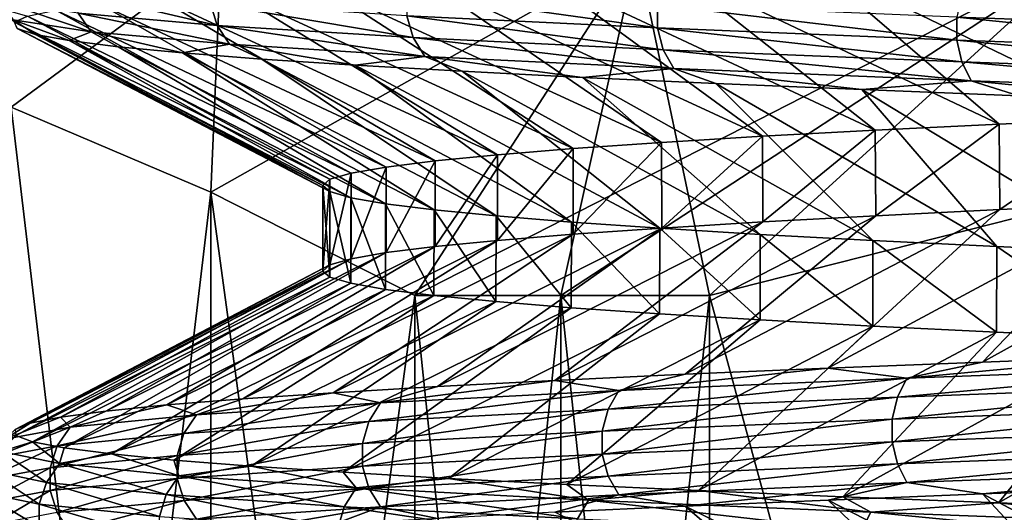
# Model space of a CAD drawing. Header units: metres. Extents: x -206 to 75, y -104 to 104.
# Tile 467 of 656: x -10.32 to -7.01, y -98.88 to -97.23. Entities that reach past the tile are written whole.
import ezdxf

# ---------------------------------------------------------------- set-up
doc = ezdxf.new("R2010")
doc.units = ezdxf.units.M
doc.layers.add('solid_01_1-CONSUMER_THERM_B_125288', color=7, linetype='CONTINUOUS')

msp = doc.modelspace()

# ---------------------------------------------------------------- linework, layer by layer
at = {"layer": 'solid_01_1-CONSUMER_THERM_B_125288'}
for points in [[(-7.147537, -97.009781, 31.972067), (-6.59576, -96.989166, 32.46344), (-6.086138, -97.536942, 31.531992)], [(-11.010784, -97.296593, 13.571237), (-10.910565, -97, 14.206334), (-9.641933, -97, 13.009434)], [(-10.348054, -97.521751, 12.423354), (-11.010784, -97.296593, 13.571237), (-9.641933, -97, 13.009434)], [(-9.641933, -97, 35.990566), (-10.910565, -97, 34.793667), (-10.348061, -97.521751, 36.576633)], [(-9.641933, -97, 35.990566), (-10.348061, -97.521751, 36.576633), (-9.67679, -97.807571, 37.739307)], [(-9.676785, -97.807571, 11.260685), (-10.348054, -97.521751, 12.423354), (-9.641933, -97, 13.009434)], [(-8.242769, -97, 37.03223), (-9.67679, -97.807571, 37.739307), (-8.990381, -98.154701, 38.928204)], [(-8.242769, -97, 37.03223), (-9.641933, -97, 35.990566), (-9.67679, -97.807571, 37.739307)], [(-9.676785, -97.807571, 11.260685), (-9.641933, -97, 13.009434), (-8.242769, -97, 11.967772)], [(-8.990381, -98.154701, 10.071796), (-9.676785, -97.807571, 11.260685), (-8.242769, -97, 11.967772)], [(-8.990381, -98.154701, 10.071796), (-8.242769, -97, 11.967772), (-6.731843, -97, 11.095438)], [(-8.5, -98.154701, 9.777568), (-8.990381, -98.154701, 10.071796), (-6.731843, -97, 11.095438)], [(-8.5, -98.154701, 39.222431), (-8.242769, -97, 37.03223), (-8.990381, -98.154701, 38.928204)], [(-8.5, -98.154701, 9.777568), (-6.731843, -97, 11.095438), (-8, -98.154701, 9.5)], [(-8.5, -98.154701, 39.222431), (-8, -98.154701, 39.5), (-8.242769, -97, 37.03223)], [(-8, -98.154701, 39.5), (-6.731843, -97, 37.90456), (-8.242769, -97, 37.03223)], [(-6.731843, -97, 11.095438), (-6.627181, -97.807571, 9.5), (-8, -98.154701, 9.5)], [(-8, -98.154701, 39.5), (-6.627191, -97.807571, 39.5), (-6.731843, -97, 37.90456)], [(-7.662972, -97.030464, 31.442669), (-7.147537, -97.009781, 31.972067), (-6.572503, -97.557564, 31.079681)], [(-7.147537, -97.009781, 31.972067), (-6.086138, -97.536942, 31.531992), (-6.572503, -97.557564, 31.079681)], [(-8.570012, -97.071617, 30.286335), (-8.137942, -97.051109, 30.879669), (-7.442217, -97.599083, 30.077042)], [(-8.137942, -97.051109, 30.879669), (-7.662972, -97.030464, 31.442669), (-7.02519, -97.578316, 30.593988)], [(-8.137942, -97.051109, 30.879669), (-7.02519, -97.578316, 30.593988), (-7.442217, -97.599083, 30.077042)], [(-7.662972, -97.030464, 31.442669), (-6.572503, -97.557564, 31.079681), (-7.02519, -97.578316, 30.593988)], [(-9.305323, -97.112686, 29.008905), (-8.959714, -97.092102, 29.661982), (-8.160776, -97.640144, 28.960014)], [(-8.959714, -97.092102, 29.661982), (-8.570012, -97.071617, 30.286335), (-7.821583, -97.619675, 29.531187)], [(-8.959714, -97.092102, 29.661982), (-7.821583, -97.619675, 29.531187), (-8.160776, -97.640144, 28.960014)], [(-8.570012, -97.071617, 30.286335), (-7.442217, -97.599083, 30.077042), (-7.821583, -97.619675, 29.531187)], [(-9.603595, -97.133339, 28.332874), (-9.305323, -97.112686, 29.008905), (-8.458493, -97.660706, 28.365734)], [(-9.305323, -97.112686, 29.008905), (-8.160776, -97.640144, 28.960014), (-8.458493, -97.660706, 28.365734)], [(-10.146352, -97.132225, 21.911163), (-10.122596, -97.20578, 21.917223), (-9.655764, -97.246719, 20.512901)], [(-9.678425, -97.173164, 20.503546), (-10.146352, -97.132225, 21.911163), (-9.655764, -97.246719, 20.512901)], [(-10.050982, -97.174606, 26.930094), (-9.852695, -97.154015, 27.638226), (-8.922862, -97.702209, 27.121553)], [(-9.852695, -97.154015, 27.638226), (-9.603595, -97.133339, 28.332874), (-8.712893, -97.681412, 27.751999)], [(-9.852695, -97.154015, 27.638226), (-8.712893, -97.681412, 27.751999), (-8.922862, -97.702209, 27.121553)], [(-9.603595, -97.133339, 28.332874), (-8.458493, -97.660706, 28.365734), (-8.712893, -97.681412, 27.751999)], [(-9.017247, -97.137177, 19.175806), (-9.017188, -97.214104, 19.175838), (-8.174187, -97.255035, 17.955549)], [(-8.174241, -97.178116, 17.955509), (-9.017247, -97.137177, 19.175806), (-8.174187, -97.255035, 17.955549)], [(-7.150691, -97.145462, 16.883945), (-7.167388, -97.219048, 16.866159), (-6.017256, -97.259987, 15.929637)], [(-6.003238, -97.186394, 15.949605), (-7.150691, -97.145462, 16.883945), (-6.017256, -97.259987, 15.929637)], [(-10.395589, -97.187065, 24.850538), (-10.293824, -97.21563, 25.478632), (-10.337355, -97.236244, 24.741055)], [(-10.386112, -97.164848, 23.373219), (-10.341335, -97.227997, 23.378078), (-10.078957, -97.268936, 21.928358)], [(-10.122596, -97.20578, 21.917223), (-10.386112, -97.164848, 23.373219), (-10.078957, -97.268936, 21.928358)], [(-10.198099, -97.195107, 26.209883), (-10.050982, -97.174606, 26.930094), (-9.08734, -97.722916, 26.477432)], [(-10.050982, -97.174606, 26.930094), (-8.922862, -97.702209, 27.121553), (-9.08734, -97.722916, 26.477432)], [(-9.678425, -97.173164, 20.503546), (-9.655764, -97.246719, 20.512901), (-8.996074, -97.287659, 19.188303)], [(-9.017188, -97.214104, 19.175838), (-9.678425, -97.173164, 20.503546), (-8.996074, -97.287659, 19.188303)], [(-8.174241, -97.178116, 17.955509), (-8.174187, -97.255035, 17.955549), (-7.16734, -97.295975, 16.866207)], [(-7.167388, -97.219048, 16.866159), (-8.174241, -97.178116, 17.955509), (-7.16734, -97.295975, 16.866207)], [(-10.337355, -97.236244, 24.741055), (-10.293824, -97.21563, 25.478632), (-9.276294, -97.763878, 25.163601)], [(-10.293824, -97.21563, 25.478632), (-10.198099, -97.195107, 26.209883), (-9.205266, -97.743401, 25.824039)], [(-10.293824, -97.21563, 25.478632), (-9.205266, -97.743401, 25.824039), (-9.276294, -97.763878, 25.163601)], [(-10.198099, -97.195107, 26.209883), (-9.08734, -97.722916, 26.477432), (-9.205266, -97.743401, 25.824039)], [(-10.122596, -97.20578, 21.917223), (-10.078957, -97.268936, 21.928358), (-9.614138, -97.309868, 20.53009)], [(-9.655764, -97.246719, 20.512901), (-10.122596, -97.20578, 21.917223), (-9.614138, -97.309868, 20.53009)], [(-9.017188, -97.214104, 19.175838), (-8.996074, -97.287659, 19.188303), (-8.155046, -97.328598, 17.970873)], [(-8.174187, -97.255035, 17.955549), (-9.017188, -97.214104, 19.175838), (-8.155046, -97.328598, 17.970873)], [(-7.167388, -97.219048, 16.866159), (-7.16734, -97.295975, 16.866207), (-6.017215, -97.336906, 15.929691)], [(-6.017256, -97.259987, 15.929637), (-7.167388, -97.219048, 16.866159), (-6.017215, -97.336906, 15.929691)], [(-10.341335, -97.227997, 23.378078), (-10.328301, -97.25692, 24.002234), (-10.266855, -97.277573, 23.268003)], [(-10.341335, -97.227997, 23.378078), (-10.266855, -97.277573, 23.268003), (-10.153591, -97.298088, 22.54254)], [(-10.078957, -97.268936, 21.928358), (-10.341335, -97.227997, 23.378078), (-10.153591, -97.298088, 22.54254)], [(-10.337355, -97.236244, 24.741055), (-9.276294, -97.763878, 25.163601), (-9.3, -97.784798, 24.5)], [(-10.328301, -97.25692, 24.002234), (-10.337355, -97.236244, 24.741055), (-9.3, -97.784798, 24.5)], [(-10.328301, -97.25692, 24.002234), (-9.3, -97.784798, 24.5), (-9.276416, -97.805191, 23.838104)], [(-10.266855, -97.277573, 23.268003), (-10.328301, -97.25692, 24.002234), (-9.276416, -97.805191, 23.838104)], [(-9.655764, -97.246719, 20.512901), (-9.614138, -97.309868, 20.53009), (-8.957294, -97.350807, 19.211201)], [(-8.996074, -97.287659, 19.188303), (-9.655764, -97.246719, 20.512901), (-8.957294, -97.350807, 19.211201)], [(-8.174187, -97.255035, 17.955549), (-8.155046, -97.328598, 17.970873), (-7.150556, -97.369537, 16.884081)], [(-7.16734, -97.295975, 16.866207), (-8.174187, -97.255035, 17.955549), (-7.150556, -97.369537, 16.884081)], [(-10.266855, -97.277573, 23.268003), (-9.276416, -97.805191, 23.838104), (-9.205957, -97.825882, 23.180777)], [(-10.153591, -97.298088, 22.54254), (-10.266855, -97.277573, 23.268003), (-9.205957, -97.825882, 23.180777)], [(-10.078957, -97.268936, 21.928358), (-10.153591, -97.298088, 22.54254), (-9.988449, -97.318581, 21.825365)], [(-10.078957, -97.268936, 21.928358), (-9.988449, -97.318581, 21.825365), (-9.771877, -97.339157, 21.119211)], [(-9.614138, -97.309868, 20.53009), (-10.078957, -97.268936, 21.928358), (-9.771877, -97.339157, 21.119211)], [(-8.996074, -97.287659, 19.188303), (-8.957294, -97.350807, 19.211201), (-8.119891, -97.391739, 17.999018)], [(-8.155046, -97.328598, 17.970873), (-8.996074, -97.287659, 19.188303), (-8.119891, -97.391739, 17.999018)], [(-10.153591, -97.298088, 22.54254), (-9.205957, -97.825882, 23.180777), (-9.08906, -97.846359, 22.530483)], [(-9.988449, -97.318581, 21.825365), (-10.153591, -97.298088, 22.54254), (-9.08906, -97.846359, 22.530483)], [(-9.988449, -97.318581, 21.825365), (-9.08906, -97.846359, 22.530483), (-8.926149, -97.86673, 21.889664)], [(-9.771877, -97.339157, 21.119211), (-9.988449, -97.318581, 21.825365), (-8.926149, -97.86673, 21.889664)], [(-9.614138, -97.309868, 20.53009), (-9.771877, -97.339157, 21.119211), (-9.505455, -97.359802, 20.42985)], [(-9.614138, -97.309868, 20.53009), (-9.505455, -97.359802, 20.42985), (-9.191075, -97.380486, 19.762085)], [(-8.957294, -97.350807, 19.211201), (-9.614138, -97.309868, 20.53009), (-9.191075, -97.380486, 19.762085)], [(-7.16734, -97.295975, 16.866207), (-7.150556, -97.369537, 16.884081), (-6.003123, -97.410469, 15.949759)], [(-6.017215, -97.336906, 15.929691), (-7.16734, -97.295975, 16.866207), (-6.003123, -97.410469, 15.949759)], [(-9.771877, -97.339157, 21.119211), (-8.926149, -97.86673, 21.889664), (-8.71766, -97.887215, 21.260803)], [(-9.505455, -97.359802, 20.42985), (-9.771877, -97.339157, 21.119211), (-8.71766, -97.887215, 21.260803)], [(-8.957294, -97.350807, 19.211201), (-9.191075, -97.380486, 19.762085), (-8.831223, -97.401085, 19.120693)], [(-8.957294, -97.350807, 19.211201), (-8.831223, -97.401085, 19.120693), (-8.426749, -97.421577, 18.507082)], [(-8.119891, -97.391739, 17.999018), (-8.957294, -97.350807, 19.211201), (-8.426749, -97.421577, 18.507082)], [(-8.155046, -97.328598, 17.970873), (-8.119891, -97.391739, 17.999018), (-7.119733, -97.432678, 16.916912)], [(-7.150556, -97.369537, 16.884081), (-8.155046, -97.328598, 17.970873), (-7.119733, -97.432678, 16.916912)], [(-9.505455, -97.359802, 20.42985), (-8.71766, -97.887215, 21.260803), (-8.46419, -97.907906, 20.646757)], [(-9.191075, -97.380486, 19.762085), (-9.505455, -97.359802, 20.42985), (-8.46419, -97.907906, 20.646757)], [(-9.191075, -97.380486, 19.762085), (-8.46419, -97.907906, 20.646757), (-8.167253, -97.928719, 20.051857)], [(-8.831223, -97.401085, 19.120693), (-9.191075, -97.380486, 19.762085), (-8.167253, -97.928719, 20.051857)], [(-7.150556, -97.369537, 16.884081), (-7.119733, -97.432678, 16.916912), (-5.977247, -97.47361, 15.986616)], [(-6.003123, -97.410469, 15.949759), (-7.150556, -97.369537, 16.884081), (-5.977247, -97.47361, 15.986616)], [(-8.831223, -97.401085, 19.120693), (-8.167253, -97.928719, 20.051857), (-7.828816, -97.949425, 19.480076)], [(-8.426749, -97.421577, 18.507082), (-8.831223, -97.401085, 19.120693), (-7.828816, -97.949425, 19.480076)], [(-8.119891, -97.391739, 17.999018), (-8.426749, -97.421577, 18.507082), (-7.978081, -97.442101, 17.92193)], [(-8.426749, -97.421577, 18.507082), (-7.828816, -97.949425, 19.480076), (-7.450316, -97.96994, 18.933781)], [(-7.978081, -97.442101, 17.92193), (-8.426749, -97.421577, 18.507082), (-7.450316, -97.96994, 18.933781)], [(-8.119891, -97.391739, 17.999018), (-7.978081, -97.442101, 17.92193), (-7.487916, -97.462708, 17.369074)], [(-7.119733, -97.432678, 16.916912), (-8.119891, -97.391739, 17.999018), (-7.487916, -97.462708, 17.369074)], [(-7.978081, -97.442101, 17.92193), (-7.450316, -97.96994, 18.933781), (-7.033758, -97.990433, 18.415901)], [(-7.487916, -97.462708, 17.369074), (-7.978081, -97.442101, 17.92193), (-7.033758, -97.990433, 18.415901)], [(-7.119733, -97.432678, 16.916912), (-7.487916, -97.462708, 17.369074), (-6.959763, -97.483376, 16.852571)], [(-7.119733, -97.432678, 16.916912), (-6.959763, -97.483376, 16.852571), (-6.397444, -97.504036, 16.376041)], [(-5.977247, -97.47361, 15.986616), (-7.119733, -97.432678, 16.916912), (-6.397444, -97.504036, 16.376041)], [(-7.487916, -97.462708, 17.369074), (-7.033758, -97.990433, 18.415901), (-6.581246, -98.011055, 17.929064)], [(-6.959763, -97.483376, 16.852571), (-7.487916, -97.462708, 17.369074), (-6.581246, -98.011055, 17.929064)], [(-9.676785, -97.807571, 11.260685), (-10.348061, -103.478249, 12.423367), (-10.348054, -97.521751, 12.423354)], [(-10.348061, -97.521751, 36.576633), (-10.348054, -103.478249, 36.576645), (-9.676786, -103.192429, 37.739315)], [(-10.348061, -97.521751, 36.576633), (-9.676786, -103.192429, 37.739315), (-9.67679, -97.807571, 37.739307)], [(-7.440731, -97.886612, 30.079025), (-7.442217, -97.599083, 30.077042), (-7.02519, -97.578316, 30.593988)], [(-7.440731, -97.886612, 30.079025), (-7.02519, -97.578316, 30.593988), (-7.023184, -97.866127, 30.5963)], [(-7.023184, -97.866127, 30.5963), (-7.02519, -97.578316, 30.593988), (-6.572503, -97.557564, 31.079681)], [(-7.023184, -97.866127, 30.5963), (-6.572503, -97.557564, 31.079681), (-6.569957, -97.845596, 31.082224)], [(-8.159979, -97.928062, 28.961473), (-8.160776, -97.640144, 28.960014), (-7.821583, -97.619675, 29.531187)], [(-8.159979, -97.928062, 28.961473), (-7.821583, -97.619675, 29.531187), (-7.820541, -97.907265, 29.532806)], [(-7.820541, -97.907265, 29.532806), (-7.821583, -97.619675, 29.531187), (-7.442217, -97.599083, 30.077042)], [(-7.820541, -97.907265, 29.532806), (-7.442217, -97.599083, 30.077042), (-7.440731, -97.886612, 30.079025)], [(-8.457752, -97.948814, 28.367353), (-8.458493, -97.660706, 28.365734), (-8.160776, -97.640144, 28.960014)], [(-8.457752, -97.948814, 28.367353), (-8.160776, -97.640144, 28.960014), (-8.159979, -97.928062, 28.961473)], [(-8.922533, -97.989906, 27.122669), (-8.922862, -97.702209, 27.121553), (-8.712893, -97.681412, 27.751999)], [(-8.922533, -97.989906, 27.122669), (-8.712893, -97.681412, 27.751999), (-8.712382, -97.969421, 27.753368)], [(-8.712382, -97.969421, 27.753368), (-8.712893, -97.681412, 27.751999), (-8.458493, -97.660706, 28.365734)], [(-8.712382, -97.969421, 27.753368), (-8.458493, -97.660706, 28.365734), (-8.457752, -97.948814, 28.367353)], [(-9.08707, -98.010437, 26.478676), (-9.08734, -97.722916, 26.477432), (-8.922862, -97.702209, 27.121553)], [(-9.08707, -98.010437, 26.478676), (-8.922862, -97.702209, 27.121553), (-8.922533, -97.989906, 27.122669)], [(-9.276242, -98.051971, 25.164326), (-9.276294, -97.763878, 25.163601), (-9.205266, -97.743401, 25.824039)], [(-9.276242, -98.051971, 25.164326), (-9.205266, -97.743401, 25.824039), (-9.205105, -98.031166, 25.825159)], [(-9.205105, -98.031166, 25.825159), (-9.205266, -97.743401, 25.824039), (-9.08734, -97.722916, 26.477432)], [(-9.205105, -98.031166, 25.825159), (-9.08734, -97.722916, 26.477432), (-9.08707, -98.010437, 26.478676)], [(-9.3, -98.072342, 24.5), (-9.3, -97.784798, 24.5), (-9.276294, -97.763878, 25.163601)], [(-9.3, -98.072342, 24.5), (-9.276294, -97.763878, 25.163601), (-9.276242, -98.051971, 25.164326)], [(-9.276431, -98.093124, 23.838314), (-9.276416, -97.805191, 23.838104), (-9.3, -97.784798, 24.5)], [(-9.276431, -98.093124, 23.838314), (-9.3, -97.784798, 24.5), (-9.3, -98.072342, 24.5)], [(-9.676785, -97.807571, 11.260685), (-9.67679, -103.192429, 11.260693), (-10.348061, -103.478249, 12.423367)], [(-8.990381, -98.154701, 10.071796), (-9.67679, -103.192429, 11.260693), (-9.676785, -97.807571, 11.260685)], [(-9.67679, -97.807571, 37.739307), (-9.676786, -103.192429, 37.739315), (-8.990381, -102.845299, 38.928204)], [(-9.67679, -97.807571, 37.739307), (-8.990381, -102.845299, 38.928204), (-8.990381, -98.154701, 38.928204)], [(-9.206006, -98.11348, 23.181114), (-9.276416, -97.805191, 23.838104), (-9.276431, -98.093124, 23.838314)], [(-9.206006, -98.11348, 23.181114), (-9.205957, -97.825882, 23.180777), (-9.276416, -97.805191, 23.838104)], [(-6.627181, -97.807571, 9.5), (-6.62719, -103.192429, 9.5), (-8, -102.845299, 9.5)], [(-8, -98.154701, 9.5), (-6.627181, -97.807571, 9.5), (-8, -102.845299, 9.5)], [(-8, -98.154701, 39.5), (-6.627182, -103.192429, 39.5), (-6.627191, -97.807571, 39.5)], [(-9.089162, -98.133972, 22.530954), (-9.205957, -97.825882, 23.180777), (-9.206006, -98.11348, 23.181114)], [(-9.089162, -98.133972, 22.530954), (-9.08906, -97.846359, 22.530483), (-9.205957, -97.825882, 23.180777)], [(-8.92634, -98.154655, 21.890314), (-9.08906, -97.846359, 22.530483), (-9.089162, -98.133972, 22.530954)], [(-8.92634, -98.154655, 21.890314), (-8.926149, -97.86673, 21.889664), (-9.08906, -97.846359, 22.530483)], [(-6.569957, -97.845596, 31.082224), (-7.081086, -98.378418, 32.035072), (-7.601186, -98.399033, 31.510159)], [(-7.023184, -97.866127, 30.5963), (-6.569957, -97.845596, 31.082224), (-7.601186, -98.399033, 31.510159)], [(-6.083052, -97.824913, 31.534662), (-6.525167, -98.357742, 32.521484), (-7.081086, -98.378418, 32.035072)], [(-6.569957, -97.845596, 31.082224), (-6.083052, -97.824913, 31.534662), (-7.081086, -98.378418, 32.035072)], [(-8.71799, -98.175346, 21.261688), (-8.926149, -97.86673, 21.889664), (-8.92634, -98.154655, 21.890314)], [(-8.71799, -98.175346, 21.261688), (-8.71766, -97.887215, 21.260803), (-8.926149, -97.86673, 21.889664)], [(-7.440731, -97.886612, 30.079025), (-8.081683, -98.419563, 30.950663), (-8.519683, -98.440056, 30.360258)], [(-7.820541, -97.907265, 29.532806), (-7.440731, -97.886612, 30.079025), (-8.519683, -98.440056, 30.360258)], [(-7.023184, -97.866127, 30.5963), (-7.601186, -98.399033, 31.510159), (-8.081683, -98.419563, 30.950663)], [(-7.440731, -97.886612, 30.079025), (-7.023184, -97.866127, 30.5963), (-8.081683, -98.419563, 30.950663)], [(-7.820541, -97.907265, 29.532806), (-8.519683, -98.440056, 30.360258), (-8.914487, -98.46064, 29.739868)], [(-8.159979, -97.928062, 28.961473), (-7.820541, -97.907265, 29.532806), (-8.914487, -98.46064, 29.739868)], [(-8.464702, -98.195938, 20.647881), (-8.71766, -97.887215, 21.260803), (-8.71799, -98.175346, 21.261688)], [(-8.464702, -98.195938, 20.647881), (-8.46419, -97.907906, 20.646757), (-8.71766, -97.887215, 21.260803)], [(-8.167901, -98.216438, 20.053047), (-8.46419, -97.907906, 20.646757), (-8.464702, -98.195938, 20.647881)], [(-8.167901, -98.216438, 20.053047), (-8.167253, -97.928719, 20.051857), (-8.46419, -97.907906, 20.646757)], [(-8.457752, -97.948814, 28.367353), (-9.265252, -98.481316, 29.090776), (-9.569435, -98.501976, 28.417276)], [(-8.712382, -97.969421, 27.753368), (-8.457752, -97.948814, 28.367353), (-9.569435, -98.501976, 28.417276)], [(-8.159979, -97.928062, 28.961473), (-8.914487, -98.46064, 29.739868), (-9.265252, -98.481316, 29.090776)], [(-8.457752, -97.948814, 28.367353), (-8.159979, -97.928062, 28.961473), (-9.265252, -98.481316, 29.090776)], [(-7.829435, -98.236961, 19.481041), (-8.167253, -97.928719, 20.051857), (-8.167901, -98.216438, 20.053047)], [(-7.829435, -98.236961, 19.481041), (-7.828816, -97.949425, 19.480076), (-8.167253, -97.928719, 20.051857)], [(-7.450763, -98.25769, 18.93438), (-7.828816, -97.949425, 19.480076), (-7.829435, -98.236961, 19.481041)], [(-7.450763, -98.25769, 18.93438), (-7.450316, -97.96994, 18.933781), (-7.828816, -97.949425, 19.480076)], [(-8.712382, -97.969421, 27.753368), (-9.569435, -98.501976, 28.417276), (-9.824869, -98.52256, 27.723991)], [(-8.922533, -97.989906, 27.122669), (-8.712382, -97.969421, 27.753368), (-9.824869, -98.52256, 27.723991)], [(-7.034232, -98.278496, 18.416451), (-7.450316, -97.96994, 18.933781), (-7.450763, -98.25769, 18.93438)], [(-7.034232, -98.278496, 18.416451), (-7.033758, -97.990433, 18.415901), (-7.450316, -97.96994, 18.933781)], [(-9.08707, -98.010437, 26.478676), (-10.029605, -98.54306, 27.01668), (-10.182829, -98.563553, 26.299068)], [(-9.205105, -98.031166, 25.825159), (-9.08707, -98.010437, 26.478676), (-10.182829, -98.563553, 26.299068)], [(-8.922533, -97.989906, 27.122669), (-9.824869, -98.52256, 27.723991), (-10.029605, -98.54306, 27.01668)], [(-9.08707, -98.010437, 26.478676), (-8.922533, -97.989906, 27.122669), (-10.029605, -98.54306, 27.01668)], [(-6.581656, -98.299194, 17.929474), (-7.033758, -97.990433, 18.415901), (-7.034232, -98.278496, 18.416451)], [(-6.581656, -98.299194, 17.929474), (-6.581246, -98.011055, 17.929064), (-7.033758, -97.990433, 18.415901)], [(-9.276242, -98.051971, 25.164326), (-10.28484, -98.584198, 25.569693), (-10.334823, -98.604881, 24.832521)], [(-9.3, -98.072342, 24.5), (-9.276242, -98.051971, 25.164326), (-10.334823, -98.604881, 24.832521)], [(-9.205105, -98.031166, 25.825159), (-10.182829, -98.563553, 26.299068), (-10.28484, -98.584198, 25.569693)], [(-9.276242, -98.051971, 25.164326), (-9.205105, -98.031166, 25.825159), (-10.28484, -98.584198, 25.569693)], [(-9.3, -98.072342, 24.5), (-10.334823, -98.604881, 24.832521), (-10.332228, -98.625504, 24.093563)], [(-9.276431, -98.093124, 23.838314), (-9.3, -98.072342, 24.5), (-10.332228, -98.625504, 24.093563)], [(-9.276431, -98.093124, 23.838314), (-10.332228, -98.625504, 24.093563), (-10.277143, -98.646042, 23.357792)], [(-9.206006, -98.11348, 23.181114), (-9.276431, -98.093124, 23.838314), (-10.277143, -98.646042, 23.357792)], [(-9.206006, -98.11348, 23.181114), (-10.277143, -98.646042, 23.357792), (-10.170132, -98.666534, 22.630232)], [(-9.089162, -98.133972, 22.530954), (-9.206006, -98.11348, 23.181114), (-10.170132, -98.666534, 22.630232)], [(-9.089162, -98.133972, 22.530954), (-10.170132, -98.666534, 22.630232), (-10.011463, -98.687111, 21.912479)], [(-8.92634, -98.154655, 21.890314), (-9.089162, -98.133972, 22.530954), (-10.011463, -98.687111, 21.912479)], [(-8.92634, -98.154655, 21.890314), (-10.011463, -98.687111, 21.912479), (-9.801367, -98.707779, 21.205526)], [(-8.71799, -98.175346, 21.261688), (-8.92634, -98.154655, 21.890314), (-9.801367, -98.707779, 21.205526)], [(-8.71799, -98.175346, 21.261688), (-9.801367, -98.707779, 21.205526), (-9.540993, -98.728439, 20.513956)], [(-8.990381, -98.154701, 10.071796), (-8.990381, -102.845299, 10.071796), (-9.67679, -103.192429, 11.260693)], [(-8.464702, -98.195938, 20.647881), (-8.71799, -98.175346, 21.261688), (-9.540993, -98.728439, 20.513956)], [(-8.5, -98.154701, 9.777568), (-8.5, -102.845299, 9.777568), (-8.990381, -102.845299, 10.071796)], [(-8.5, -98.154701, 9.777568), (-8.990381, -102.845299, 10.071796), (-8.990381, -98.154701, 10.071796)], [(-8.990381, -98.154701, 38.928204), (-8.990381, -102.845299, 38.928204), (-8.5, -102.845299, 39.222431)], [(-8.5, -98.154701, 39.222431), (-8.990381, -98.154701, 38.928204), (-8.5, -102.845299, 39.222431)], [(-8, -98.154701, 9.5), (-8, -102.845299, 9.5), (-8.5, -102.845299, 9.777568)], [(-8.5, -98.154701, 9.777568), (-8, -98.154701, 9.5), (-8.5, -102.845299, 9.777568)], [(-8.5, -98.154701, 39.222431), (-8.5, -102.845299, 39.222431), (-8, -102.845299, 39.5)], [(-8.5, -98.154701, 39.222431), (-8, -102.845299, 39.5), (-8, -98.154701, 39.5)], [(-8, -98.154701, 39.5), (-8, -102.845299, 39.5), (-6.627182, -103.192429, 39.5)], [(-8.464702, -98.195938, 20.647881), (-9.540993, -98.728439, 20.513956), (-9.232195, -98.749023, 19.842899)], [(-8.167901, -98.216438, 20.053047), (-8.464702, -98.195938, 20.647881), (-9.232195, -98.749023, 19.842899)], [(-8.167901, -98.216438, 20.053047), (-9.232195, -98.749023, 19.842899), (-8.877507, -98.769524, 19.197517)], [(-7.829435, -98.236961, 19.481041), (-8.167901, -98.216438, 20.053047), (-8.877507, -98.769524, 19.197517)], [(-7.829435, -98.236961, 19.481041), (-8.877507, -98.769524, 19.197517), (-8.479097, -98.790016, 18.581249)], [(-7.450763, -98.25769, 18.93438), (-7.829435, -98.236961, 19.481041), (-8.479097, -98.790016, 18.581249)], [(-7.450763, -98.25769, 18.93438), (-8.479097, -98.790016, 18.581249), (-8.036577, -98.810631, 17.993404)], [(-7.034232, -98.278496, 18.416451), (-7.450763, -98.25769, 18.93438), (-8.036577, -98.810631, 17.993404)], [(-7.034232, -98.278496, 18.416451), (-8.036577, -98.810631, 17.993404), (-7.551408, -98.831322, 17.436329)], [(-6.581656, -98.299194, 17.929474), (-7.034232, -98.278496, 18.416451), (-7.551408, -98.831322, 17.436329)], [(-6.581656, -98.299194, 17.929474), (-7.551408, -98.831322, 17.436329), (-7.027661, -98.851944, 16.915016)], [(-6.095414, -98.31974, 17.476046), (-6.581656, -98.299194, 17.929474), (-7.027661, -98.851944, 16.915016)], [(-6.095414, -98.31974, 17.476046), (-7.027661, -98.851944, 16.915016), (-6.469105, -98.872482, 16.433102)], [(-7.336222, -98.433098, 31.87406), (-7.601186, -98.399033, 31.510159), (-7.081086, -98.378418, 32.035072)], [(-7.336222, -98.433098, 31.87406), (-7.081086, -98.378418, 32.035072), (-6.525167, -98.357742, 32.521484)], [(-7.336222, -98.433098, 31.87406), (-6.525167, -98.357742, 32.521484), (-6.220918, -98.392166, 32.837051)], [(-8.305007, -98.474037, 30.763844), (-8.081683, -98.419563, 30.950663), (-7.601186, -98.399033, 31.510159)], [(-8.305007, -98.474037, 30.763844), (-7.601186, -98.399033, 31.510159), (-7.336222, -98.433098, 31.87406)], [(-6.220918, -98.392166, 32.837051), (-6.247786, -98.455345, 32.873062), (-7.367907, -98.496284, 31.905909)], [(-7.336222, -98.433098, 31.87406), (-6.220918, -98.392166, 32.837051), (-7.367907, -98.496284, 31.905909)], [(-9.106407, -98.514969, 29.527544), (-8.914487, -98.46064, 29.739868), (-8.519683, -98.440056, 30.360258)], [(-9.106407, -98.514969, 29.527544), (-8.519683, -98.440056, 30.360258), (-8.305007, -98.474037, 30.763844)], [(-8.305007, -98.474037, 30.763844), (-8.519683, -98.440056, 30.360258), (-8.081683, -98.419563, 30.950663)], [(-7.336222, -98.433098, 31.87406), (-7.367907, -98.496284, 31.905909), (-8.340875, -98.537216, 30.790895)], [(-8.305007, -98.474037, 30.763844), (-7.336222, -98.433098, 31.87406), (-8.340875, -98.537216, 30.790895)], [(-9.725245, -98.555908, 28.190233), (-9.569435, -98.501976, 28.417276), (-9.265252, -98.481316, 29.090776)], [(-9.725245, -98.555908, 28.190233), (-9.265252, -98.481316, 29.090776), (-9.106407, -98.514969, 29.527544)], [(-9.106407, -98.514969, 29.527544), (-9.265252, -98.481316, 29.090776), (-8.914487, -98.46064, 29.739868)], [(-8.305007, -98.474037, 30.763844), (-8.340875, -98.537216, 30.790895), (-9.145736, -98.578148, 29.549257)], [(-9.106407, -98.514969, 29.527544), (-8.305007, -98.474037, 30.763844), (-9.145736, -98.578148, 29.549257)], [(-6.247786, -98.455345, 32.873062), (-6.262391, -98.528976, 32.892632), (-7.38513, -98.569908, 31.92322)], [(-7.367907, -98.496284, 31.905909), (-6.247786, -98.455345, 32.873062), (-7.38513, -98.569908, 31.92322)], [(-9.725245, -98.555908, 28.190233), (-9.824869, -98.52256, 27.723991), (-9.569435, -98.501976, 28.417276)], [(-9.106407, -98.514969, 29.527544), (-9.145736, -98.578148, 29.549257), (-9.767244, -98.619087, 28.206171)], [(-9.725245, -98.555908, 28.190233), (-9.106407, -98.514969, 29.527544), (-9.767244, -98.619087, 28.206171)], [(-7.367907, -98.496284, 31.905909), (-7.38513, -98.569908, 31.92322), (-8.360373, -98.61084, 30.805601)], [(-8.340875, -98.537216, 30.790895), (-7.367907, -98.496284, 31.905909), (-8.360373, -98.61084, 30.805601)], [(-10.149664, -98.596848, 26.779274), (-10.182829, -98.563553, 26.299068), (-10.029605, -98.54306, 27.01668)], [(-10.149664, -98.596848, 26.779274), (-10.029605, -98.54306, 27.01668), (-9.824869, -98.52256, 27.723991)], [(-10.149664, -98.596848, 26.779274), (-9.824869, -98.52256, 27.723991), (-9.725245, -98.555908, 28.190233)], [(-8.340875, -98.537216, 30.790895), (-8.360373, -98.61084, 30.805601), (-9.167116, -98.651779, 29.56106)], [(-9.145736, -98.578148, 29.549257), (-8.340875, -98.537216, 30.790895), (-9.167116, -98.651779, 29.56106)], [(-7.38513, -98.569908, 31.92322), (-6.262391, -98.528976, 32.892632), (-7.385082, -98.646881, 31.923168)], [(-6.262391, -98.528976, 32.892632), (-6.262351, -98.605942, 32.892574), (-7.385082, -98.646881, 31.923168)], [(-10.369354, -98.637779, 25.322376), (-10.28484, -98.584198, 25.569693), (-10.182829, -98.563553, 26.299068)], [(-10.369354, -98.637779, 25.322376), (-10.182829, -98.563553, 26.299068), (-10.149664, -98.596848, 26.779274)], [(-9.725245, -98.555908, 28.190233), (-9.767244, -98.619087, 28.206171), (-10.193496, -98.660019, 26.789118)], [(-10.149664, -98.596848, 26.779274), (-9.725245, -98.555908, 28.190233), (-10.193496, -98.660019, 26.789118)], [(-9.145736, -98.578148, 29.549257), (-9.167116, -98.651779, 29.56106), (-9.790079, -98.692711, 28.214834)], [(-9.767244, -98.619087, 28.206171), (-9.145736, -98.578148, 29.549257), (-9.790079, -98.692711, 28.214834)], [(-8.360373, -98.61084, 30.805601), (-7.38513, -98.569908, 31.92322), (-8.360318, -98.68782, 30.805557)], [(-7.38513, -98.569908, 31.92322), (-7.385082, -98.646881, 31.923168), (-8.360318, -98.68782, 30.805557)], [(-10.149664, -98.596848, 26.779274), (-10.193496, -98.660019, 26.789118), (-10.414133, -98.700951, 25.325928)], [(-10.369354, -98.637779, 25.322376), (-10.149664, -98.596848, 26.779274), (-10.414133, -98.700951, 25.325928)], [(-10.369354, -98.637779, 25.322376), (-10.334823, -98.604881, 24.832521), (-10.28484, -98.584198, 25.569693)], [(-9.167116, -98.651779, 29.56106), (-8.360373, -98.61084, 30.805601), (-9.167055, -98.728752, 29.561024)], [(-8.360373, -98.61084, 30.805601), (-8.360318, -98.68782, 30.805557), (-9.167055, -98.728752, 29.561024)], [(-7.385082, -98.646881, 31.923168), (-6.262351, -98.605942, 32.892574), (-7.36777, -98.720474, 31.905766)], [(-6.262351, -98.605942, 32.892574), (-6.247672, -98.679535, 32.872898), (-7.36777, -98.720474, 31.905766)], [(-10.381557, -98.678719, 23.848864), (-10.277143, -98.646042, 23.357792), (-10.332228, -98.625504, 24.093563)], [(-10.185883, -98.71965, 22.388563), (-10.277143, -98.646042, 23.357792), (-10.381557, -98.678719, 23.848864)], [(-10.185883, -98.71965, 22.388563), (-10.170132, -98.666534, 22.630232), (-10.277143, -98.646042, 23.357792)], [(-9.767244, -98.619087, 28.206171), (-9.790079, -98.692711, 28.214834), (-10.217326, -98.73365, 26.794468)], [(-10.193496, -98.660019, 26.789118), (-9.767244, -98.619087, 28.206171), (-10.217326, -98.73365, 26.794468)], [(-8.360318, -98.68782, 30.805557), (-7.385082, -98.646881, 31.923168), (-8.340719, -98.761414, 30.790773)], [(-7.385082, -98.646881, 31.923168), (-7.36777, -98.720474, 31.905766), (-8.340719, -98.761414, 30.790773)], [(-10.193496, -98.660019, 26.789118), (-10.217326, -98.73365, 26.794468), (-10.43848, -98.774582, 25.327856)], [(-10.414133, -98.700951, 25.325928), (-10.193496, -98.660019, 26.789118), (-10.43848, -98.774582, 25.327856)], [(-10.381557, -98.678719, 23.848864), (-10.426389, -98.74189, 23.846052), (-10.229868, -98.782822, 22.379446)], [(-10.185883, -98.71965, 22.388563), (-10.381557, -98.678719, 23.848864), (-10.229868, -98.782822, 22.379446)], [(-10.185883, -98.71965, 22.388563), (-10.011463, -98.687111, 21.912479), (-10.170132, -98.666534, 22.630232)], [(-9.790079, -98.692711, 28.214834), (-9.167116, -98.651779, 29.56106), (-9.790013, -98.769691, 28.214808)], [(-9.167116, -98.651779, 29.56106), (-9.167055, -98.728752, 29.561024), (-9.790013, -98.769691, 28.214808)], [(-7.36777, -98.720474, 31.905766), (-6.247672, -98.679535, 32.872898), (-7.336036, -98.783546, 31.873867)], [(-6.247672, -98.679535, 32.872898), (-6.220761, -98.742615, 32.836834), (-7.336036, -98.783546, 31.873867)], [(-10.217326, -98.73365, 26.794468), (-9.790079, -98.692711, 28.214834), (-10.217258, -98.810623, 26.794449)], [(-9.790079, -98.692711, 28.214834), (-9.790013, -98.769691, 28.214808), (-10.217258, -98.810623, 26.794449)], [(-9.784796, -98.76059, 20.970772), (-10.011463, -98.687111, 21.912479), (-10.185883, -98.71965, 22.388563)], [(-9.784796, -98.76059, 20.970772), (-9.801367, -98.707779, 21.205526), (-10.011463, -98.687111, 21.912479)], [(-9.784796, -98.76059, 20.970772), (-9.540993, -98.728439, 20.513956), (-9.801367, -98.707779, 21.205526)], [(-9.167055, -98.728752, 29.561024), (-8.360318, -98.68782, 30.805557), (-9.145564, -98.802353, 29.549158)], [(-8.360318, -98.68782, 30.805557), (-8.340719, -98.761414, 30.790773), (-9.145564, -98.802353, 29.549158)], [(-10.426389, -98.74189, 23.846052), (-10.450766, -98.815521, 23.844521), (-10.253785, -98.856453, 22.374487)], [(-10.43848, -98.774582, 25.327856), (-10.217326, -98.73365, 26.794468), (-10.438411, -98.851563, 25.327848)], [(-10.217326, -98.73365, 26.794468), (-10.217258, -98.810623, 26.794449), (-10.438411, -98.851563, 25.327848)], [(-10.229868, -98.782822, 22.379446), (-10.426389, -98.74189, 23.846052), (-10.253785, -98.856453, 22.374487)], [(-10.185883, -98.71965, 22.388563), (-10.229868, -98.782822, 22.379446), (-9.827048, -98.823753, 20.955532)], [(-9.784796, -98.76059, 20.970772), (-10.185883, -98.71965, 22.388563), (-9.827048, -98.823753, 20.955532)], [(-9.790013, -98.769691, 28.214808), (-9.167055, -98.728752, 29.561024), (-9.767061, -98.843292, 28.206097)], [(-9.188189, -98.801521, 19.623407), (-9.540993, -98.728439, 20.513956), (-9.784796, -98.76059, 20.970772)], [(-9.167055, -98.728752, 29.561024), (-9.145564, -98.802353, 29.549158), (-9.767061, -98.843292, 28.206097)], [(-9.188189, -98.801521, 19.623407), (-9.232195, -98.749023, 19.842899), (-9.540993, -98.728439, 20.513956)], [(-8.340719, -98.761414, 30.790773), (-7.36777, -98.720474, 31.905766), (-8.304795, -98.824486, 30.763678)], [(-7.36777, -98.720474, 31.905766), (-7.336036, -98.783546, 31.873867), (-8.304795, -98.824486, 30.763678)], [(-7.336036, -98.783546, 31.873867), (-6.220761, -98.742615, 32.836834), (-7.081073, -98.82151, 32.035084)], [(-6.220761, -98.742615, 32.836834), (-6.525167, -98.800926, 32.521484), (-7.081073, -98.82151, 32.035084)], [(-10.217258, -98.810623, 26.794449), (-9.790013, -98.769691, 28.214808), (-10.193302, -98.884224, 26.789068)], [(-9.790013, -98.769691, 28.214808), (-9.767061, -98.843292, 28.206097), (-10.193302, -98.884224, 26.789068)], [(-9.784796, -98.76059, 20.970772), (-9.827048, -98.823753, 20.955532), (-9.227864, -98.864685, 19.60235)], [(-9.188189, -98.801521, 19.623407), (-9.784796, -98.76059, 20.970772), (-9.227864, -98.864685, 19.60235)], [(-9.188189, -98.801521, 19.623407), (-8.877507, -98.769524, 19.197517), (-9.232195, -98.749023, 19.842899)], [(-8.407225, -98.842461, 18.374107), (-8.877507, -98.769524, 19.197517), (-9.188189, -98.801521, 19.623407)], [(-9.145564, -98.802353, 29.549158), (-8.340719, -98.761414, 30.790773), (-9.106174, -98.865417, 29.527411)], [(-8.340719, -98.761414, 30.790773), (-8.304795, -98.824486, 30.763678), (-9.106174, -98.865417, 29.527411)], [(-8.407225, -98.842461, 18.374107), (-8.479097, -98.790016, 18.581249), (-8.877507, -98.769524, 19.197517)], [(-10.438411, -98.851563, 25.327848), (-10.217258, -98.810623, 26.794449), (-10.413936, -98.925163, 25.325907)], [(-10.217258, -98.810623, 26.794449), (-10.193302, -98.884224, 26.789068), (-10.413936, -98.925163, 25.325907)], [(-10.229868, -98.782822, 22.379446), (-10.253785, -98.856453, 22.374487), (-9.850024, -98.897392, 20.947245)], [(-9.827048, -98.823753, 20.955532), (-10.229868, -98.782822, 22.379446), (-9.850024, -98.897392, 20.947245)], [(-9.767061, -98.843292, 28.206097), (-9.145564, -98.802353, 29.549158), (-9.724996, -98.906357, 28.190134)], [(-9.145564, -98.802353, 29.549158), (-9.106174, -98.865417, 29.527411), (-9.724996, -98.906357, 28.190134)], [(-9.188189, -98.801521, 19.623407), (-9.227864, -98.864685, 19.60235), (-8.443527, -98.905624, 18.347656)], [(-8.407225, -98.842461, 18.374107), (-9.188189, -98.801521, 19.623407), (-8.443527, -98.905624, 18.347656)], [(-8.407225, -98.842461, 18.374107), (-8.036577, -98.810631, 17.993404), (-8.479097, -98.790016, 18.581249)], [(-7.456913, -98.883392, 17.248014), (-8.036577, -98.810631, 17.993404), (-8.407225, -98.842461, 18.374107)], [(-8.304795, -98.824486, 30.763678), (-7.336036, -98.783546, 31.873867), (-8.081687, -98.862831, 30.950657)], [(-7.336036, -98.783546, 31.873867), (-7.601175, -98.842163, 31.51017), (-8.081687, -98.862831, 30.950657)], [(-7.456913, -98.883392, 17.248014), (-7.551408, -98.831322, 17.436329), (-8.036577, -98.810631, 17.993404)], [(-7.336036, -98.783546, 31.873867), (-7.081073, -98.82151, 32.035084), (-7.601175, -98.842163, 31.51017)], [(-7.081073, -98.82151, 32.035084), (-6.525167, -98.800926, 32.521484), (-6.08298, -99.351128, 31.534725)], [(-10.450766, -98.815521, 23.844521), (-10.450695, -98.892502, 23.844524), (-10.253716, -98.933434, 22.374498)], [(-10.253785, -98.856453, 22.374487), (-10.450766, -98.815521, 23.844521), (-10.253716, -98.933434, 22.374498)], [(-10.193302, -98.884224, 26.789068), (-9.767061, -98.843292, 28.206097), (-10.149402, -98.947289, 26.779211)], [(-9.767061, -98.843292, 28.206097), (-9.724996, -98.906357, 28.190134), (-10.149402, -98.947289, 26.779211)], [(-9.827048, -98.823753, 20.955532), (-9.850024, -98.897392, 20.947245), (-9.24944, -98.938324, 19.590897)], [(-9.227864, -98.864685, 19.60235), (-9.827048, -98.823753, 20.955532), (-9.24944, -98.938324, 19.590897)], [(-9.106174, -98.865417, 29.527411), (-8.304795, -98.824486, 30.763678), (-8.914493, -98.903908, 29.739859)], [(-8.304795, -98.824486, 30.763678), (-8.519692, -98.883415, 30.360245), (-8.914493, -98.903908, 29.739859)], [(-8.304795, -98.824486, 30.763678), (-8.081687, -98.862831, 30.950657), (-8.519692, -98.883415, 30.360245)], [(-8.407225, -98.842461, 18.374107), (-8.443527, -98.905624, 18.347656), (-7.48911, -98.946556, 17.216702)], [(-7.456913, -98.883392, 17.248014), (-8.407225, -98.842461, 18.374107), (-7.48911, -98.946556, 17.216702)], [(-8.081687, -98.862831, 30.950657), (-7.601175, -98.842163, 31.51017), (-7.023142, -99.392456, 30.59635)], [(-7.601175, -98.842163, 31.51017), (-7.081073, -98.82151, 32.035084), (-6.569903, -99.371719, 31.082277)], [(-7.601175, -98.842163, 31.51017), (-6.569903, -99.371719, 31.082277), (-7.023142, -99.392456, 30.59635)], [(-7.456913, -98.883392, 17.248014), (-7.027661, -98.851944, 16.915016), (-7.551408, -98.831322, 17.436329)], [(-7.081073, -98.82151, 32.035084), (-6.08298, -99.351128, 31.534725), (-6.569903, -99.371719, 31.082277)], [(-10.253785, -98.856453, 22.374487), (-10.253716, -98.933434, 22.374498), (-9.849957, -98.974373, 20.947266)], [(-9.850024, -98.897392, 20.947245), (-10.253785, -98.856453, 22.374487), (-9.849957, -98.974373, 20.947266)], [(-9.724996, -98.906357, 28.190134), (-9.106174, -98.865417, 29.527411), (-9.569426, -98.945068, 28.417297)], [(-9.106174, -98.865417, 29.527411), (-9.265249, -98.924446, 29.090784), (-9.569426, -98.945068, 28.417297)], [(-9.106174, -98.865417, 29.527411), (-8.914493, -98.903908, 29.739859), (-9.265249, -98.924446, 29.090784)], [(-9.227864, -98.864685, 19.60235), (-9.24944, -98.938324, 19.590897), (-8.463269, -98.979256, 18.333271)], [(-8.443527, -98.905624, 18.347656), (-9.227864, -98.864685, 19.60235), (-8.463269, -98.979256, 18.333271)], [(-8.519692, -98.883415, 30.360245), (-8.081687, -98.862831, 30.950657), (-7.440698, -99.413269, 30.079069)], [(-8.081687, -98.862831, 30.950657), (-7.023142, -99.392456, 30.59635), (-7.440698, -99.413269, 30.079069)], [(-6.357702, -98.924332, 16.266714), (-7.027661, -98.851944, 16.915016), (-7.456913, -98.883392, 17.248014)], [(-6.357702, -98.924332, 16.266714), (-6.469105, -98.872482, 16.433102), (-7.027661, -98.851944, 16.915016)], [(-7.456913, -98.883392, 17.248014), (-7.48911, -98.946556, 17.216702), (-6.385154, -98.987488, 16.231165)], [(-6.357702, -98.924332, 16.266714), (-7.456913, -98.883392, 17.248014), (-6.385154, -98.987488, 16.231165)]]:
    msp.add_3dface(points, dxfattribs=at)

doc.saveas('drawing.dxf')
